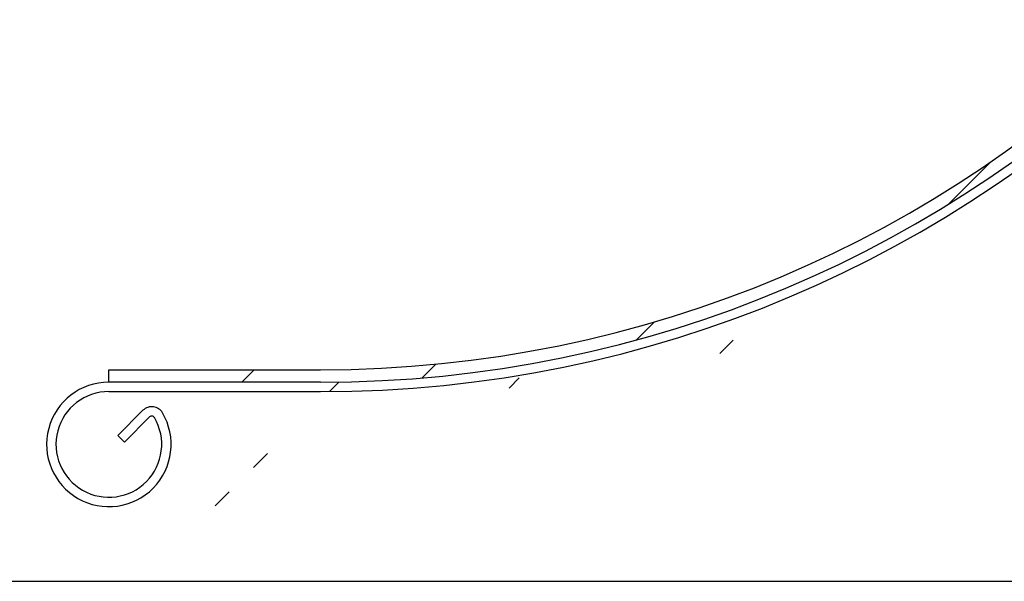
# Model space of a CAD drawing. Header units: inches. Extents: x 170 to 284, y 215 to 248.
# Tile 464 of 656: x 211.012 to 211.351, y 224.344 to 224.538. Entities that reach past the tile are written whole.
import ezdxf

# ---------------------------------------------------------------- set-up
doc = ezdxf.new("R2010")
doc.units = ezdxf.units.IN
doc.header["$LTSCALE"] = 0.25
doc.header["$MEASUREMENT"] = 0
doc.layers.add('RH FRONT OF HOOD', color=7, linetype='Continuous')

msp = doc.modelspace()

# ---------------------------------------------------------------- hatches: boundary and pattern name
at = {"layer": 'RH FRONT OF HOOD'}
h = msp.add_hatch(dxfattribs=at)
h.set_pattern_fill('ANSI31', color=256, scale=0.342412, style=0)
h.set_pattern_definition([(45, (200.789666, 218.499336), (-0.03026527, 0.03026527), [])])
edge = h.paths.add_edge_path(flags=0)
edge.add_arc((211.07631, 224.39156), 0.0214, 90, 390.5225, ccw=False)
edge.add_line((211.07631, 224.41296), (211.14907, 224.41296))
edge.add_arc((211.14907, 224.82385), 0.41089, 270, 450)
edge.add_line((211.14907, 225.23475), (210.66541, 225.23475))
edge.add_arc((210.66541, 225.23903), 0.00428, 180, 270, ccw=False)
edge.add_line((210.66113, 225.23903), (210.66113, 225.28183))
edge.add_arc((210.66541, 225.28183), 0.00428, 360, 540, ccw=False)
edge.add_line((210.66969, 225.28183), (210.66969, 225.23903))
edge.add_line((210.66969, 225.23903), (210.66646, 225.23903))
edge.add_line((210.66646, 225.23903), (210.66646, 225.28183))
edge.add_arc((210.66541, 225.28183), 0.00105, 360, 540)
edge.add_line((210.66436, 225.28183), (210.66436, 225.23903))
edge.add_arc((210.66541, 225.23903), 0.00105, 180, 270)
edge.add_line((210.66541, 225.23798), (211.14907, 225.23798))
edge.add_arc((211.14907, 224.82385), 0.41413, 270, 450, ccw=False)
edge.add_line((211.14907, 224.40973), (211.07631, 224.40973))
edge.add_arc((211.07631, 224.39156), 0.01817, 450, 750.5225)
edge.add_arc((211.09105, 224.40025), 0.00105, 390.5225, 495)
edge.add_line((211.09031, 224.40099), (211.08162, 224.3923))
edge.add_line((211.08162, 224.3923), (211.07933, 224.39458))
edge.add_line((211.07933, 224.39458), (211.08803, 224.40328))
edge.add_arc((211.09105, 224.40025), 0.00428, 390.5225, 495, ccw=False)
h = msp.add_hatch(dxfattribs=at)
h.set_pattern_fill('ANSI31', color=256, scale=0.342412, style=0)
h.set_pattern_definition([(45, (200.756314, 218.499336), (-0.03026527, 0.03026527), [])])
edge = h.paths.add_edge_path(flags=0)
edge.add_line((211.11572, 225.23047), (210.7733, 225.23047))
edge.add_line((210.7733, 225.23047), (210.7733, 225.23475))
edge.add_line((210.7733, 225.23475), (211.11572, 225.23475))
edge.add_arc((211.11572, 224.82385), 0.41089, 270, 450, ccw=False)
edge.add_line((211.11572, 224.41296), (211.04295, 224.41296))
edge.add_line((211.04295, 224.41296), (211.04295, 224.41724))
edge.add_line((211.04295, 224.41724), (211.11572, 224.41724))
edge.add_arc((211.11572, 224.82385), 0.40661, 270, 450)

# ---------------------------------------------------------------- linework, layer by layer
for p, q in [((211.04295, 224.41724), (211.11572, 224.41724)), ((211.04295, 224.41296), (211.04295, 224.41724)), ((211.11572, 224.41296), (211.04295, 224.41296)), ((211.04295, 224.40973), (211.11572, 224.40973)), ((211.05468, 224.40328), (211.04598, 224.39458)), ((211.04827, 224.3923), (211.05696, 224.40099)), ((211.04598, 224.39458), (211.04827, 224.3923)), ((210.92546, 224.34448), (211.52661, 224.34448))]:
    msp.add_line(p, q, dxfattribs=at)
for centre, radius, start, end in [((211.11572, 224.82385), 0.41413, 270, 90), ((211.11572, 224.82385), 0.41089, 270, 90), ((211.11572, 224.82385), 0.40661, 270, 90), ((211.04295, 224.39156), 0.0214, 90, 30.5225), ((211.04295, 224.39156), 0.01817, 90, 30.5225), ((211.0577, 224.40025), 0.00428, 30.5225, 135), ((211.0577, 224.40025), 0.00105, 30.5225, 135)]:
    msp.add_arc(centre, radius, start, end, dxfattribs=at)

doc.saveas('drawing.dxf')
